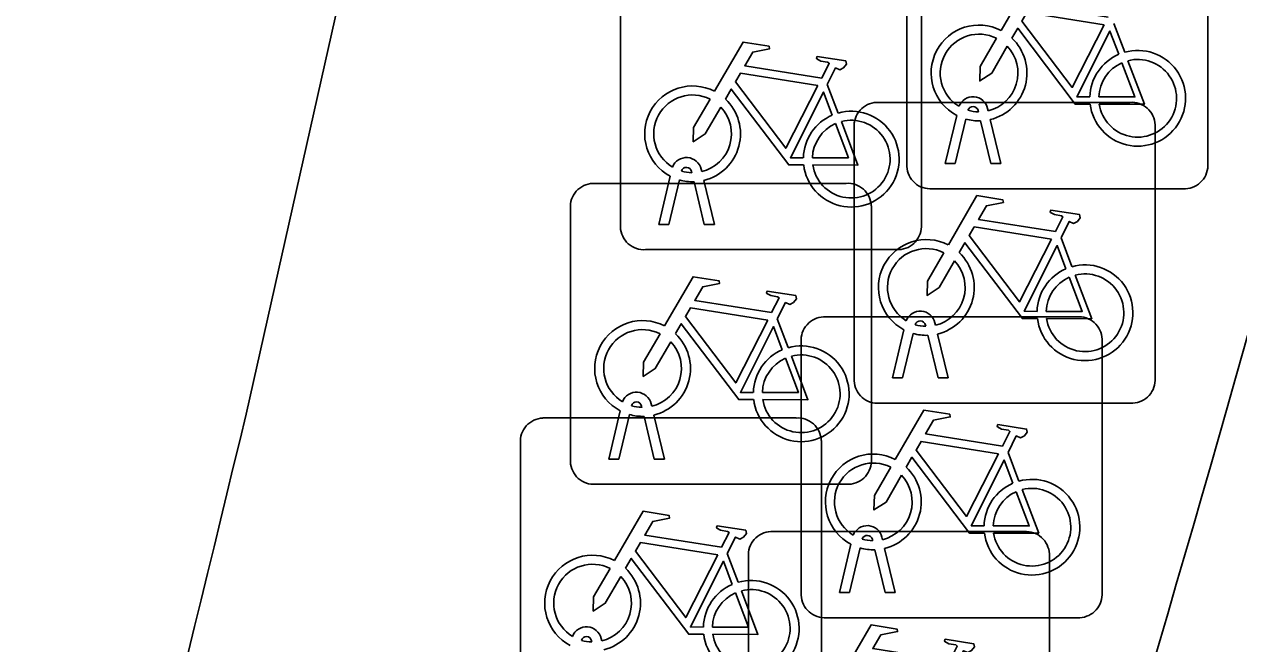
# Model space of a CAD drawing. Extents: x 160676 to 161153, y 383244 to 383713.
# Drawn here: x 161140.81 to 161144.841, y 383519.583 to 383521.64 of the extents above; entities that cross this region are included whole.
import ezdxf

# ---------------------------------------------------------------- set-up
doc = ezdxf.new("R2010")
doc.units = 0
for name, color, linetype in [('IMGEO_Fietsenrek', 7, 'Continuous'), ('IMGEO_Fietspad_gesloten', 7, 'Continuous'), ('IMGEO_Rijbaan_lokaal_gesloten', 7, 'Continuous')]:
    doc.layers.add(name, color=color, linetype=linetype)

msp = doc.modelspace()

# ---------------------------------------------------------------- linework, layer by layer
at = {"layer": 'IMGEO_Fietsenrek'}
for p, q in [((161143.7395, 383521.1679), (161143.7395, 383522.0088)), ((161143.7395, 383522.0088), (161143.7395, 383521.1679)), ((161144.7385, 383522.0181), (161144.7385, 383521.1772)), ((161144.7385, 383521.1772), (161144.7385, 383522.0181)), ((161142.7885, 383520.9659), (161142.7885, 383521.8068)), ((161142.7885, 383521.8068), (161142.7885, 383520.9659)), ((161143.7875, 383521.8161), (161143.7875, 383520.9752)), ((161143.7875, 383520.9752), (161143.7875, 383521.8161)), ((161144.4262, 383521.6422), (161144.4625, 383521.547)), ((161143.4752, 383521.4402), (161143.5115, 383521.345)), ((161143.6389, 383521.3805), (161144.4798, 383521.3805)), ((161144.4798, 383521.3805), (161143.6389, 383521.3805)), ((161143.9769, 383521.3489), (161143.9759, 383521.3532)), ((161144.0076, 383521.3604), (161144.0094, 383521.3525)), ((161143.8665, 383521.1773), (161143.9048, 383521.3373)), ((161143.9352, 383521.3251), (161143.8999, 383521.1773)), ((161144.018, 383521.1773), (161143.9841, 383521.319)), ((161144.0164, 383521.3233), (161144.0514, 383521.1773)), ((161144.5635, 383521.3061), (161144.5635, 383520.4652)), ((161144.5635, 383520.4652), (161144.5635, 383521.3061)), ((161143.5645, 383520.4559), (161143.5645, 383521.2968)), ((161143.5645, 383521.2968), (161143.5645, 383520.4559)), ((161143.8999, 383521.1773), (161143.8665, 383521.1773)), ((161144.0514, 383521.1773), (161144.018, 383521.1773)), ((161143.0259, 383521.1469), (161143.0249, 383521.1512)), ((161143.0566, 383521.1584), (161143.0584, 383521.1505)), ((161142.6969, 383521.1115), (161143.5378, 383521.1115)), ((161143.5378, 383521.1115), (161142.6969, 383521.1115)), ((161142.9155, 383520.9753), (161142.9538, 383521.1353)), ((161142.9842, 383521.1231), (161142.9489, 383520.9753)), ((161143.067, 383520.9753), (161143.0331, 383521.117)), ((161143.0654, 383521.1213), (161143.1004, 383520.9753)), ((161144.6641, 383521.0935), (161143.8232, 383521.0935)), ((161143.8232, 383521.0935), (161144.6641, 383521.0935)), ((161142.6225, 383520.1869), (161142.6225, 383521.0278)), ((161142.6225, 383521.0278), (161142.6225, 383520.1869)), ((161143.6215, 383521.0371), (161143.6215, 383520.1962)), ((161143.6215, 383520.1962), (161143.6215, 383521.0371)), ((161142.9489, 383520.9753), (161142.9155, 383520.9753)), ((161143.1004, 383520.9753), (161143.067, 383520.9753)), ((161144.2512, 383520.9302), (161144.2875, 383520.835)), ((161143.7131, 383520.8915), (161142.8722, 383520.8915)), ((161142.8722, 383520.8915), (161143.7131, 383520.8915)), ((161143.3092, 383520.6612), (161143.3455, 383520.566)), ((161143.4629, 383520.6685), (161144.3038, 383520.6685)), ((161144.3038, 383520.6685), (161143.4629, 383520.6685)), ((161143.6915, 383520.4653), (161143.7298, 383520.6253)), ((161143.7602, 383520.6131), (161143.7249, 383520.4653)), ((161143.8019, 383520.6369), (161143.8009, 383520.6412)), ((161143.8326, 383520.6484), (161143.8344, 383520.6405)), ((161143.3885, 383519.7439), (161143.3885, 383520.5848)), ((161143.3885, 383520.5848), (161143.3885, 383519.7439)), ((161143.843, 383520.4653), (161143.8091, 383520.607)), ((161143.8414, 383520.6113), (161143.8764, 383520.4653)), ((161144.3875, 383520.5941), (161144.3875, 383519.7532)), ((161144.3875, 383519.7532), (161144.3875, 383520.5941)), ((161143.7249, 383520.4653), (161143.6915, 383520.4653)), ((161143.8764, 383520.4653), (161143.843, 383520.4653)), ((161142.8599, 383520.3679), (161142.8589, 383520.3722)), ((161142.8906, 383520.3794), (161142.8924, 383520.3715)), ((161144.4891, 383520.3815), (161143.6482, 383520.3815)), ((161143.6482, 383520.3815), (161144.4891, 383520.3815)), ((161142.5309, 383520.3325), (161143.3718, 383520.3325)), ((161143.3718, 383520.3325), (161142.5309, 383520.3325)), ((161142.7495, 383520.1963), (161142.7878, 383520.3563)), ((161142.8182, 383520.3441), (161142.7829, 383520.1963)), ((161142.901, 383520.1963), (161142.8671, 383520.338)), ((161142.8994, 383520.3423), (161142.9344, 383520.1963)), ((161143.4555, 383520.2581), (161143.4555, 383519.4172)), ((161143.4555, 383519.4172), (161143.4555, 383520.2581)), ((161142.4565, 383519.4079), (161142.4565, 383520.2488)), ((161142.4565, 383520.2488), (161142.4565, 383519.4079)), ((161144.0752, 383520.2182), (161144.1115, 383520.123)), ((161142.7829, 383520.1963), (161142.7495, 383520.1963)), ((161142.9344, 383520.1963), (161142.901, 383520.1963)), ((161143.5471, 383520.1125), (161142.7062, 383520.1125)), ((161142.7062, 383520.1125), (161143.5471, 383520.1125)), ((161143.2879, 383519.9555), (161144.1288, 383519.9555)), ((161144.1288, 383519.9555), (161143.2879, 383519.9555)), ((161143.6259, 383519.9249), (161143.6249, 383519.9292)), ((161143.6566, 383519.9364), (161143.6584, 383519.9285)), ((161143.5155, 383519.7533), (161143.5538, 383519.9133)), ((161143.5842, 383519.9011), (161143.5489, 383519.7533)), ((161143.667, 383519.7533), (161143.6331, 383519.895)), ((161143.6654, 383519.8993), (161143.7004, 383519.7533)), ((161143.1432, 383519.8822), (161143.1795, 383519.787)), ((161143.2135, 383519.0309), (161143.2135, 383519.8718)), ((161143.2135, 383519.8718), (161143.2135, 383519.0309)), ((161144.2125, 383519.8811), (161144.2125, 383519.0402)), ((161144.2125, 383519.0402), (161144.2125, 383519.8811)), ((161143.5489, 383519.7533), (161143.5155, 383519.7533)), ((161143.7004, 383519.7533), (161143.667, 383519.7533)), ((161144.3131, 383519.6695), (161143.4722, 383519.6695)), ((161143.4722, 383519.6695), (161144.3131, 383519.6695)), ((161142.6939, 383519.5889), (161142.6929, 383519.5932)), ((161142.7246, 383519.6004), (161142.7264, 383519.5925))]:
    msp.add_line(p, q, dxfattribs=at)
for points in [[(161144.0521, 383521.6192), (161144.1468, 383521.7827), (161144.233, 383521.7689), (161144.2347, 383521.7602), (161144.1786, 383521.7493), (161144.1524, 383521.704), (161144.4076, 383521.6632)], [(161144.3947, 383521.638), (161144.1379, 383521.679), (161144.1212, 383521.6502), (161144.2882, 383521.4299), (161144.3947, 383521.638)], [(161144.3478, 383521.3745), (161144.2981, 383521.3746), (161144.1074, 383521.6263), (161144.0884, 383521.5935)], [(161143.1011, 383521.4172), (161143.1958, 383521.5807), (161143.282, 383521.5669), (161143.2837, 383521.5582), (161143.2276, 383521.5473), (161143.2014, 383521.502), (161143.4566, 383521.4612)], [(161144.0728, 383521.5667), (161144.0212, 383521.4775), (161143.9813, 383521.4515), (161143.9825, 383521.499), (161144.037, 383521.5932)], [(161144.4427, 383521.54), (161144.4134, 383521.6168), (161144.304, 383521.3987), (161144.3467, 383521.3986)], [(161143.4566, 383521.4612), (161143.4816, 383521.51), (161143.4765, 383521.514), (161143.4533, 383521.5177), (161143.4406, 383521.5252), (161143.4396, 383521.5283), (161143.4418, 383521.5329), (161143.5366, 383521.5178), (161143.5389, 383521.5075), (161143.5295, 383521.4951), (161143.5171, 383521.4887), (161143.5026, 383521.4949), (161143.4752, 383521.4402)], [(161144.3767, 383521.3985), (161144.4966, 383521.3983), (161144.4534, 383521.5119)], [(161144.4732, 383521.5188), (161144.5282, 383521.3742), (161144.3781, 383521.3745)], [(161143.4437, 383521.436), (161143.1869, 383521.477), (161143.1702, 383521.4482), (161143.3372, 383521.2279), (161143.4437, 383521.436)], [(161143.3968, 383521.1725), (161143.3471, 383521.1726), (161143.1564, 383521.4243), (161143.1374, 383521.3915)], [(161143.1218, 383521.3647), (161143.0702, 383521.2755), (161143.0303, 383521.2495), (161143.0315, 383521.297), (161143.086, 383521.3912)], [(161143.4917, 383521.338), (161143.4624, 383521.4148), (161143.353, 383521.1967), (161143.3957, 383521.1966)], [(161143.4257, 383521.1965), (161143.5456, 383521.1963), (161143.5024, 383521.3099)], [(161143.5222, 383521.3168), (161143.5772, 383521.1722), (161143.4271, 383521.1725)], [(161143.8771, 383520.9072), (161143.9718, 383521.0707), (161144.058, 383521.0569), (161144.0597, 383521.0482), (161144.0036, 383521.0373), (161143.9774, 383520.992), (161144.2326, 383520.9512)], [(161144.2326, 383520.9512), (161144.2576, 383521), (161144.2525, 383521.004), (161144.2293, 383521.0077), (161144.2166, 383521.0152), (161144.2156, 383521.0183), (161144.2178, 383521.0229), (161144.3126, 383521.0078), (161144.3149, 383520.9975), (161144.3055, 383520.9851), (161144.2931, 383520.9787), (161144.2786, 383520.9849), (161144.2512, 383520.9302)], [(161144.2197, 383520.926), (161143.9629, 383520.967), (161143.9462, 383520.9382), (161144.1132, 383520.7179), (161144.2197, 383520.926)], [(161144.1728, 383520.6625), (161144.1231, 383520.6626), (161143.9324, 383520.9143), (161143.9134, 383520.8815)], [(161144.2677, 383520.828), (161144.2384, 383520.9048), (161144.129, 383520.6867), (161144.1717, 383520.6866)], [(161143.8978, 383520.8547), (161143.8462, 383520.7655), (161143.8063, 383520.7395), (161143.8075, 383520.787), (161143.862, 383520.8812)], [(161142.9351, 383520.6382), (161143.0298, 383520.8017), (161143.116, 383520.7879), (161143.1177, 383520.7792), (161143.0616, 383520.7683), (161143.0354, 383520.723), (161143.2906, 383520.6822)], [(161144.2017, 383520.6865), (161144.3216, 383520.6863), (161144.2784, 383520.7999)], [(161144.2982, 383520.8068), (161144.3532, 383520.6622), (161144.2031, 383520.6625)], [(161143.2906, 383520.6822), (161143.3156, 383520.731), (161143.3105, 383520.735), (161143.2873, 383520.7387), (161143.2746, 383520.7462), (161143.2736, 383520.7493), (161143.2758, 383520.7539), (161143.3706, 383520.7388), (161143.3729, 383520.7285), (161143.3635, 383520.7161), (161143.3511, 383520.7097), (161143.3366, 383520.7159), (161143.3092, 383520.6612)], [(161143.2777, 383520.657), (161143.0209, 383520.698), (161143.0042, 383520.6692), (161143.1712, 383520.4489), (161143.2777, 383520.657)], [(161142.9558, 383520.5857), (161142.9042, 383520.4965), (161142.8643, 383520.4705), (161142.8655, 383520.518), (161142.92, 383520.6122)], [(161143.2308, 383520.3935), (161143.1811, 383520.3936), (161142.9904, 383520.6453), (161142.9714, 383520.6125)], [(161143.3257, 383520.559), (161143.2964, 383520.6358), (161143.187, 383520.4177), (161143.2297, 383520.4176)], [(161143.3562, 383520.5378), (161143.4112, 383520.3932), (161143.2611, 383520.3935)], [(161143.2597, 383520.4175), (161143.3796, 383520.4173), (161143.3364, 383520.5309)], [(161143.7011, 383520.1952), (161143.7958, 383520.3587), (161143.882, 383520.3449), (161143.8837, 383520.3362), (161143.8276, 383520.3253), (161143.8014, 383520.28), (161144.0566, 383520.2392)], [(161144.0566, 383520.2392), (161144.0816, 383520.288), (161144.0765, 383520.292), (161144.0533, 383520.2957), (161144.0406, 383520.3032), (161144.0396, 383520.3063), (161144.0418, 383520.3109), (161144.1366, 383520.2958), (161144.1389, 383520.2855), (161144.1295, 383520.2731), (161144.1171, 383520.2667), (161144.1026, 383520.2729), (161144.0752, 383520.2182)], [(161144.0437, 383520.214), (161143.7869, 383520.255), (161143.7702, 383520.2262), (161143.9372, 383520.0059), (161144.0437, 383520.214)], [(161143.7218, 383520.1427), (161143.6702, 383520.0535), (161143.6303, 383520.0275), (161143.6315, 383520.075), (161143.686, 383520.1692)], [(161143.9968, 383519.9505), (161143.9471, 383519.9506), (161143.7564, 383520.2023), (161143.7374, 383520.1695)], [(161144.0917, 383520.116), (161144.0624, 383520.1928), (161143.953, 383519.9747), (161143.9957, 383519.9746)], [(161144.0257, 383519.9745), (161144.1456, 383519.9743), (161144.1024, 383520.0879)], [(161144.1222, 383520.0948), (161144.1772, 383519.9502), (161144.0271, 383519.9505)], [(161142.7691, 383519.8592), (161142.8638, 383520.0227), (161142.95, 383520.0089), (161142.9517, 383520.0002), (161142.8956, 383519.9893), (161142.8694, 383519.944), (161143.1246, 383519.9032)], [(161143.1246, 383519.9032), (161143.1496, 383519.952), (161143.1445, 383519.956), (161143.1213, 383519.9597), (161143.1086, 383519.9672), (161143.1076, 383519.9703), (161143.1098, 383519.9749), (161143.2046, 383519.9598), (161143.2069, 383519.9495), (161143.1975, 383519.9371), (161143.1851, 383519.9307), (161143.1706, 383519.9369), (161143.1432, 383519.8822)], [(161143.1117, 383519.878), (161142.8549, 383519.919), (161142.8382, 383519.8902), (161143.0052, 383519.6699), (161143.1117, 383519.878)], [(161143.0648, 383519.6145), (161143.0151, 383519.6146), (161142.8244, 383519.8663), (161142.8054, 383519.8335)], [(161143.1597, 383519.78), (161143.1304, 383519.8568), (161143.021, 383519.6387), (161143.0637, 383519.6386)], [(161142.7898, 383519.8067), (161142.7382, 383519.7175), (161142.6983, 383519.6915), (161142.6995, 383519.739), (161142.754, 383519.8332)], [(161143.0937, 383519.6385), (161143.2136, 383519.6383), (161143.1704, 383519.7519)], [(161143.1902, 383519.7588), (161143.2452, 383519.6142), (161143.0951, 383519.6145)], [(161143.5261, 383519.4822), (161143.6208, 383519.6457), (161143.707, 383519.6319), (161143.7087, 383519.6232), (161143.6526, 383519.6123), (161143.6264, 383519.567), (161143.8816, 383519.5262)], [(161143.8816, 383519.5262), (161143.9066, 383519.575), (161143.9015, 383519.579), (161143.8783, 383519.5827), (161143.8656, 383519.5902), (161143.8646, 383519.5933), (161143.8668, 383519.5979), (161143.9616, 383519.5828), (161143.9639, 383519.5725), (161143.9545, 383519.5601), (161143.9421, 383519.5537), (161143.9276, 383519.5599), (161143.9002, 383519.5052)]]:
    msp.add_lwpolyline(points, dxfattribs=at)
for centre, radius, start, end in [((161143.9791, 383521.4779), 0.159, 62.6766, 242.1369), ((161143.9791, 383521.4779), 0.129, 63.3192, 238.903), ((161143.9791, 383521.4779), 0.159, 283.5766, 46.6042), ((161143.9791, 383521.4779), 0.129, 283.6043, 43.4302), ((161144.5057, 383521.3939), 0.159, 113.3408, 178.3217), ((161144.5057, 383521.3939), 0.159, 187.0065, 105.7708), ((161144.5057, 383521.3939), 0.129, 113.923, 177.9556), ((161144.5057, 383521.3939), 0.129, 188.6715, 104.5883), ((161143.0281, 383521.2759), 0.159, 62.6766, 242.1369), ((161143.0281, 383521.2759), 0.129, 63.3192, 238.903), ((161143.0281, 383521.2759), 0.159, 283.5766, 46.6042), ((161143.6422, 383521.3026), 0.0779, 92.4484, 184.2845), ((161143.6422, 383521.3026), 0.0779, 92.4484, 184.2845), ((161143.9589, 383521.3493), 0.0499, 12.8025, 158.6934), ((161144.4856, 383521.3028), 0.0779, 2.4484, 94.2845), ((161144.4856, 383521.3028), 0.0779, 2.4484, 94.2845), ((161143.0281, 383521.2759), 0.129, 283.6043, 43.4302), ((161143.5547, 383521.1919), 0.159, 113.3408, 178.3217), ((161143.5547, 383521.1919), 0.159, 187.0065, 105.7708), ((161143.9589, 383521.3493), 0.0174, 12.8025, 163.4502), ((161143.9791, 383521.4779), 0.129, 253.415, 269.0204), ((161143.5547, 383521.1919), 0.129, 113.923, 177.9556), ((161143.5547, 383521.1919), 0.129, 188.6715, 104.5883), ((161143.9791, 383521.4779), 0.159, 253.9967, 271.7867), ((161143.0079, 383521.1473), 0.0499, 12.8025, 158.6934), ((161144.6608, 383521.1714), 0.0779, 272.4484, 4.2845), ((161144.6608, 383521.1714), 0.0779, 272.4484, 4.2845), ((161143.0079, 383521.1473), 0.0174, 12.8025, 163.4502), ((161143.0281, 383521.2759), 0.129, 253.415, 269.0204), ((161143.8174, 383521.1712), 0.0779, 182.4484, 274.2845), ((161143.8174, 383521.1712), 0.0779, 182.4484, 274.2845), ((161142.7002, 383521.0336), 0.0779, 92.4484, 184.2845), ((161142.7002, 383521.0336), 0.0779, 92.4484, 184.2845), ((161143.0281, 383521.2759), 0.159, 253.9967, 271.7867), ((161143.5436, 383521.0338), 0.0779, 2.4484, 94.2845), ((161143.5436, 383521.0338), 0.0779, 2.4484, 94.2845), ((161143.7098, 383520.9694), 0.0779, 272.4484, 4.2845), ((161143.7098, 383520.9694), 0.0779, 272.4484, 4.2845), ((161142.8664, 383520.9692), 0.0779, 182.4484, 274.2845), ((161142.8664, 383520.9692), 0.0779, 182.4484, 274.2845), ((161143.8041, 383520.7659), 0.159, 62.6766, 242.1369), ((161143.8041, 383520.7659), 0.129, 63.3192, 238.903), ((161143.8041, 383520.7659), 0.129, 283.6043, 43.4302), ((161143.8041, 383520.7659), 0.159, 283.5766, 46.6042), ((161144.3307, 383520.6819), 0.159, 113.3408, 178.3217), ((161144.3307, 383520.6819), 0.159, 187.0065, 105.7708), ((161144.3307, 383520.6819), 0.129, 113.923, 177.9556), ((161144.3307, 383520.6819), 0.129, 188.6715, 104.5883), ((161142.8621, 383520.4969), 0.159, 62.6766, 242.1369), ((161143.4662, 383520.5906), 0.0779, 92.4484, 184.2845), ((161143.4662, 383520.5906), 0.0779, 92.4484, 184.2845), ((161143.7839, 383520.6373), 0.0499, 12.8025, 158.6934), ((161143.7839, 383520.6373), 0.0174, 12.8025, 163.4502), ((161144.3096, 383520.5908), 0.0779, 2.4484, 94.2845), ((161144.3096, 383520.5908), 0.0779, 2.4484, 94.2845), ((161142.8621, 383520.4969), 0.129, 63.3192, 238.903), ((161142.8621, 383520.4969), 0.159, 283.5766, 46.6042), ((161143.8041, 383520.7659), 0.159, 253.9967, 271.7867), ((161143.8041, 383520.7659), 0.129, 253.415, 269.0204), ((161142.8621, 383520.4969), 0.129, 283.6043, 43.4302), ((161143.3887, 383520.4129), 0.159, 187.0065, 105.7708), ((161143.3887, 383520.4129), 0.159, 113.3408, 178.3217), ((161143.3887, 383520.4129), 0.129, 188.6715, 104.5883), ((161143.3887, 383520.4129), 0.129, 113.923, 177.9556), ((161143.6424, 383520.4592), 0.0779, 182.4484, 274.2845), ((161143.6424, 383520.4592), 0.0779, 182.4484, 274.2845), ((161144.4858, 383520.4594), 0.0779, 272.4484, 4.2845), ((161144.4858, 383520.4594), 0.0779, 272.4484, 4.2845), ((161142.8419, 383520.3683), 0.0499, 12.8025, 158.6934), ((161142.8419, 383520.3683), 0.0174, 12.8025, 163.4502), ((161142.8621, 383520.4969), 0.129, 253.415, 269.0204), ((161142.5342, 383520.2546), 0.0779, 92.4484, 184.2845), ((161142.5342, 383520.2546), 0.0779, 92.4484, 184.2845), ((161142.8621, 383520.4969), 0.159, 253.9967, 271.7867), ((161143.3776, 383520.2548), 0.0779, 2.4484, 94.2845), ((161143.3776, 383520.2548), 0.0779, 2.4484, 94.2845), ((161143.6281, 383520.0539), 0.159, 62.6766, 242.1369), ((161142.7004, 383520.1902), 0.0779, 182.4484, 274.2845), ((161142.7004, 383520.1902), 0.0779, 182.4484, 274.2845), ((161143.6281, 383520.0539), 0.129, 63.3192, 238.903), ((161143.5438, 383520.1904), 0.0779, 272.4484, 4.2845), ((161143.5438, 383520.1904), 0.0779, 272.4484, 4.2845), ((161143.6281, 383520.0539), 0.159, 283.5766, 46.6042), ((161143.6281, 383520.0539), 0.129, 283.6043, 43.4302), ((161144.1547, 383519.9699), 0.159, 187.0065, 105.7708), ((161144.1547, 383519.9699), 0.159, 113.3408, 178.3217), ((161144.1547, 383519.9699), 0.129, 113.923, 177.9556), ((161144.1547, 383519.9699), 0.129, 188.6715, 104.5883), ((161143.6079, 383519.9253), 0.0499, 12.8025, 158.6934), ((161143.2912, 383519.8776), 0.0779, 92.4484, 184.2845), ((161143.2912, 383519.8776), 0.0779, 92.4484, 184.2845), ((161143.6079, 383519.9253), 0.0174, 12.8025, 163.4502), ((161143.6281, 383520.0539), 0.129, 253.415, 269.0204), ((161144.1346, 383519.8778), 0.0779, 2.4484, 94.2845), ((161144.1346, 383519.8778), 0.0779, 2.4484, 94.2845), ((161143.6281, 383520.0539), 0.159, 253.9967, 271.7867), ((161142.6961, 383519.7179), 0.159, 62.6766, 242.1369), ((161142.6961, 383519.7179), 0.129, 63.3192, 238.903), ((161142.6961, 383519.7179), 0.129, 283.6043, 43.4302), ((161142.6961, 383519.7179), 0.159, 283.5766, 46.6042), ((161143.2227, 383519.6339), 0.159, 113.3408, 178.3217), ((161143.2227, 383519.6339), 0.159, 187.0065, 105.7708), ((161143.2227, 383519.6339), 0.129, 113.923, 177.9556), ((161143.2227, 383519.6339), 0.129, 188.6715, 104.5883), ((161143.4664, 383519.7472), 0.0779, 182.4484, 274.2845), ((161143.4664, 383519.7472), 0.0779, 182.4484, 274.2845), ((161144.3098, 383519.7474), 0.0779, 272.4484, 4.2845), ((161144.3098, 383519.7474), 0.0779, 272.4484, 4.2845), ((161142.6759, 383519.5893), 0.0499, 12.8025, 158.6934), ((161142.6759, 383519.5893), 0.0174, 12.8025, 163.4502), ((161142.6961, 383519.7179), 0.129, 253.415, 269.0204)]:
    msp.add_arc(centre, radius, start, end, dxfattribs=at)
at = {"layer": 'IMGEO_Fietspad_gesloten'}
msp.add_lwpolyline([(161144.787, 383534.78), (161144.681, 383534.308), (161141.546, 383520.345)], dxfattribs=at)
for centre, radius, start, end in [((160839.8476, 383594.1978), 308.566, 343.907753, 347.99577), ((160781.8736, 383607.326), 370.0405, 344.609395, 346.404952)]:
    msp.add_arc(centre, radius, start, end, dxfattribs=at)
at = {"layer": 'IMGEO_Rijbaan_lokaal_gesloten'}
msp.add_arc((161059.014, 383544.7677), 89.1916, 341.966262, 350.32879, dxfattribs=at)

doc.saveas('drawing.dxf')
